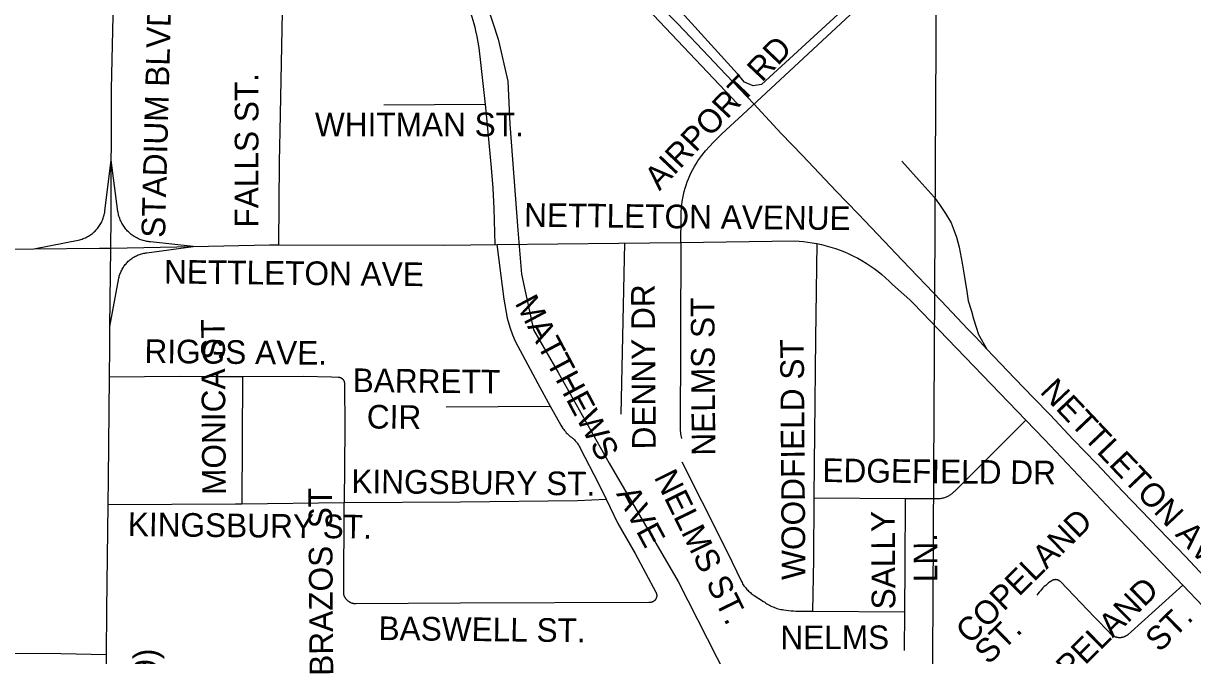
# Model space of a CAD drawing. Extents: x 1670563 to 1761545, y 515755 to 578944.
# Drawn here: x 1706695 to 1710407, y 545541 to 547547 of the extents above; entities that cross this region are included whole.
import ezdxf

# ---------------------------------------------------------------- set-up
doc = ezdxf.new("R2010")
doc.units = 0
for name, color, linetype in [('5_sectionlines', 7, 'Continuous'), ('RR Tracks', 7, 'Continuous'), ('SHP_LINE', 7, 'Continuous'), ('STREETCL', 7, 'Continuous'), ('STRNAMES', 7, 'Continuous')]:
    doc.layers.add(name, color=color, linetype=linetype)

# ---------------------------------------------------------------- blocks, each defined once
blk = doc.blocks.new('RR TRACKS02')
at = {"layer": 'RR Tracks'}
for p, q in [((1708706.6, 547612.6), (1708773, 547545)), ((1708773, 547545), (1708871.2, 547441.8)), ((1708871.2, 547441.8), (1708905.5, 547406.2)), ((1708905.5, 547406.2), (1709013.8, 547291.2)), ((1709013.8, 547291.2), (1709101, 547197.4)), ((1709101, 547197.4), (1709168.6, 547127.5)), ((1709168.6, 547127.5), (1709275.6, 547014.6)), ((1709484.1, 547109.7), (1709539.3, 547048.6)), ((1709539.3, 547048.6), (1709586.6, 546996)), ((1709275.6, 547014.6), (1709345.8, 546942.5)), ((1709586.6, 546996), (1709604.1, 546972.8)), ((1709604.1, 546972.8), (1709623, 546943.5)), ((1709345.8, 546942.5), (1709427.5, 546856.3)), ((1709623, 546943.5), (1709640.4, 546914.6)), ((1709640.4, 546914.6), (1709650.2, 546888.5)), ((1709650.2, 546888.5), (1709657.7, 546868.6)), ((1709427.5, 546856.3), (1709484.9, 546796.1)), ((1709657.7, 546868.6), (1709665.6, 546837.4)), ((1709665.6, 546837.4), (1709676, 546786.5)), ((1709484.9, 546796.1), (1709608.4, 546667.3)), ((1709676, 546786.5), (1709683.6, 546735.4)), ((1709683.6, 546735.4), (1709690.3, 546696.4)), ((1709690.3, 546696.4), (1709695, 546666.5)), ((1709608.4, 546667.3), (1709693.4, 546577.3)), ((1709695, 546666.5), (1709705.4, 546634)), ((1709705.4, 546634), (1709711.4, 546610.1)), ((1709711.4, 546610.1), (1709719.6, 546583.7)), ((1709719.6, 546583.7), (1709727.5, 546559.8)), ((1709693.4, 546577.3), (1709719.3, 546551.3)), ((1709719.3, 546551.3), (1709754, 546513.8)), ((1709727.5, 546559.8), (1709754, 546513.8)), ((1709754, 546513.8), (1709797.5, 546468)), ((1709797.5, 546468), (1709843, 546420.2)), ((1709843, 546420.2), (1709902, 546359.3)), ((1709902, 546359.3), (1709954.5, 546305)), ((1709954.5, 546305), (1710028.1, 546227.3)), ((1710028.1, 546227.3), (1710101.6, 546150.7)), ((1710101.6, 546150.7), (1710185.9, 546062.5)), ((1710185.9, 546062.5), (1710244, 546001.7)), ((1710244, 546001.7), (1710299.9, 545943.1)), ((1710299.9, 545943.1), (1710384.2, 545855.4)), ((1710384.2, 545855.4), (1710443.9, 545792.5))]:
    blk.add_line(p, q, dxfattribs=at)

msp = doc.modelspace()

# ---------------------------------------------------------------- linework, layer by layer
at = {"layer": '5_sectionlines'}
msp.add_lwpolyline([(1709657.5, 552150.8), (1709602.2, 549430.4), (1709574.3, 544171.9), (1709528, 541138.9)], dxfattribs=at)
at = {"layer": 'SHP_LINE'}
for points in [[(1711544, 549432), (1711218, 549284), (1710956, 549131), (1710712, 548915), (1710082, 548330), (1709536, 547810), (1709039, 547353), (1709012, 547349), (1708985, 547360), (1708962, 547387), (1708534, 547859), (1708290, 548099)], [(1708256, 548037), (1708962, 547292)], [(1708089, 547710), (1708168, 547604), (1708202, 547497), (1708233, 547364), (1708239, 547227), (1708265, 546891), (1708276, 546751), (1708315, 546575), (1708393, 546439), (1708555, 546152), (1708774, 545776), (1709019, 545294)]]:
    msp.add_lwpolyline(points, dxfattribs=at)
at = {"layer": 'STREETCL'}
for points in [[(1706972.4, 546834.1), (1706973.5, 546932), (1706975, 547339.7), (1706984, 547755.7), (1706989, 547886.8), (1706998.3, 548017.7), (1707011.9, 548148.1)], [(1707506.4, 546844.4), (1707508.7, 547107.5), (1707510.1, 547205.5), (1707517.6, 547582.7), (1707518.5, 547652.6)], [(1708077.4, 547650.4), (1708083.7, 547640.8), (1708089.7, 547630.9), (1708095.3, 547620.9), (1708100.7, 547610.6), (1708105.6, 547600.2), (1708110.3, 547589.7), (1708114.6, 547579), (1708118.5, 547568.1), (1708122.1, 547557.2), (1708125.3, 547546.1), (1708128.1, 547534.9), (1708130.6, 547523.7), (1708134.7, 547505.6), (1708138.3, 547487.4), (1708141.2, 547469.1), (1708143.5, 547450.8), (1708145.2, 547432.3), (1708161.2, 547289.2)], [(1708782, 546852.1), (1708783.7, 546928.7), (1708783.6, 546939.4), (1708783.8, 546950.1), (1708784.4, 546960.8), (1708785.4, 546971.5), (1708786.7, 546982.1), (1708788.4, 546992.7), (1708790.5, 547003.2), (1708793, 547013.6), (1708795.8, 547023.9), (1708799, 547034.2), (1708802.5, 547044.3), (1708806.4, 547054.3), (1708810.6, 547064.1), (1708815.2, 547073.8), (1708820.1, 547083.3), (1708825.3, 547092.7), (1708830.9, 547101.8), (1708836.7, 547110.8), (1708842.9, 547119.5), (1708849.4, 547128.1), (1708861.2, 547142.5), (1708873.4, 547156.5), (1708886.1, 547170.1), (1708899.2, 547183.3), (1708912.7, 547196.1), (1708979.6, 547258.2), (1709319.5, 547574.2)], [(1708161.2, 547289.2), (1707839.5, 547287.1)], [(1708161.2, 547289.2), (1708163.4, 547269.3), (1708180, 547088.7), (1708185.1, 547024.3), (1708188.5, 546959.8), (1708192.3, 546845.1)], [(1706728.5, 546831.4), (1706874.3, 546860.6), (1706877.9, 546861.6), (1706881.5, 546862.8), (1706885, 546864.1), (1706888.5, 546865.5), (1706892, 546867), (1706895.4, 546868.6), (1706898.7, 546870.4), (1706902, 546872.3), (1706905.2, 546874.2), (1706908.3, 546876.3), (1706911.3, 546878.5), (1706914.3, 546880.8), (1706917.2, 546883.2), (1706920, 546885.7), (1706922.7, 546888.3), (1706925.4, 546891), (1706927.9, 546893.8), (1706930.3, 546896.7), (1706932.6, 546899.7), (1706934.9, 546902.7), (1706937, 546905.8), (1706939, 546909), (1706940.9, 546912.2), (1706942.7, 546915.5), (1706944.4, 546918.9), (1706945.9, 546922.3), (1706947.4, 546925.8), (1706948.7, 546929.3), (1706949.9, 546932.9), (1706950.9, 546936.5), (1706951.9, 546940.1), (1706952.7, 546943.8), (1706953.4, 546947.5), (1706953.9, 546951.2), (1706974.2, 547113.2)], [(1707233.8, 546839.5), (1707098.8, 546853.6), (1707094.9, 546854), (1707091, 546854.5), (1707087.1, 546855.2), (1707083.3, 546856), (1707079.5, 546856.9), (1707075.7, 546857.9), (1707071.9, 546859.1), (1707068.2, 546860.4), (1707064.6, 546861.8), (1707061, 546863.4), (1707057.4, 546865.1), (1707053.9, 546866.9), (1707050.5, 546868.8), (1707047.1, 546870.8), (1707043.9, 546873), (1707040.7, 546875.2), (1707037.5, 546877.6), (1707034.5, 546880.1), (1707031.5, 546882.7), (1707028.7, 546885.3), (1707025.9, 546888.1), (1707023.2, 546891), (1707020.6, 546894), (1707018.2, 546897), (1707015.8, 546900.1), (1707013.5, 546903.3), (1707011.4, 546906.6), (1707009.4, 546910), (1707007.4, 546913.4), (1707005.6, 546916.9), (1707004, 546920.5), (1707002.4, 546924.1), (1707001, 546927.7), (1706999.7, 546931.4), (1706998.5, 546935.2), (1706997.5, 546939), (1706996.6, 546942.8), (1706995.8, 546946.6), (1706995.1, 546950.5), (1706974.2, 547113.2)], [(1707233.8, 546839.5), (1707476.1, 546844.4), (1707506.4, 546844.4)], [(1707506.4, 546844.4), (1708033.2, 546843.3), (1708198, 546845.1)], [(1708198, 546845.1), (1708585.8, 546849.4), (1708782, 546852.1)], [(1708198, 546845.1), (1708220, 546671.8), (1708231.5, 546612.2), (1708239.8, 546583.1), (1708248.1, 546558.7), (1708256.1, 546539.2), (1708328.5, 546404.8), (1708368, 546333)], [(1708593.3, 546307.3), (1708605.1, 546849.7)], [(1708782, 546852.1), (1708781.1, 546559.3), (1708781.1, 546504.2), (1708780.3, 546287.4), (1708780.3, 546264.1), (1708780.3, 546259.2), (1708780.6, 546254.3), (1708781, 546249.4), (1708781.5, 546244.6), (1708782.2, 546239.8), (1708783, 546234.9), (1708784, 546230.2)], [(1708782, 546852.1), (1709143.5, 546857.1), (1709157.6, 546856.3), (1709171.7, 546855), (1709185.8, 546853.3), (1709199.8, 546851.2), (1709213.8, 546848.7)], [(1709213.8, 546848.7), (1709209.8, 546547.6), (1709206.9, 546244.9), (1709205.8, 546150.9), (1709205, 546041.2)], [(1709213.8, 546848.7), (1709228.8, 546845.4), (1709243.8, 546841.7), (1709258.6, 546837.4), (1709273.3, 546832.7), (1709287.8, 546827.5), (1709302.2, 546821.8), (1709316.3, 546815.6), (1709330.2, 546809), (1709343.9, 546801.9), (1709357.4, 546794.3), (1709370.6, 546786.4), (1709383.5, 546777.9), (1709396.1, 546769.1), (1709408.5, 546759.8), (1709420.5, 546750.2), (1709432.2, 546740.1), (1709443.6, 546729.7), (1709454.6, 546718.9), (1709509.6, 546669.6)], [(1706487.5, 546829.2), (1706728.5, 546831.4)], [(1706728.5, 546831.4), (1706936.8, 546833.4), (1706972.4, 546834.1)], [(1706969.7, 546585.4), (1706998, 546738.2), (1706998.8, 546741.6), (1706999.6, 546745), (1707000.6, 546748.3), (1707001.7, 546751.6), (1707002.9, 546754.9), (1707004.2, 546758.2), (1707005.7, 546761.3), (1707007.2, 546764.5), (1707008.8, 546767.6), (1707010.6, 546770.6), (1707012.5, 546773.5), (1707014.4, 546776.4), (1707016.5, 546779.3), (1707018.6, 546782), (1707020.9, 546784.7), (1707023.2, 546787.3), (1707025.6, 546789.8), (1707028.1, 546792.2), (1707030.7, 546794.6), (1707033.4, 546796.8), (1707036.1, 546799), (1707039, 546801), (1707041.9, 546803), (1707044.8, 546804.9), (1707047.8, 546806.6), (1707050.9, 546808.3), (1707054, 546809.8), (1707057.2, 546811.3), (1707060.4, 546812.6), (1707063.7, 546813.8), (1707067, 546814.9), (1707070.4, 546815.9), (1707073.8, 546816.8), (1707077.2, 546817.5), (1707080.6, 546818.1), (1707084.1, 546818.7), (1707087.5, 546819.1), (1707233.8, 546839.5)], [(1706969.7, 546585.4), (1706972.4, 546834.1)], [(1706972.4, 546834.1), (1707233.8, 546839.5)], [(1709877.9, 546288.4), (1709658.1, 546517.1), (1709519.7, 546659.5), (1709509.6, 546669.6)], [(1706968.1, 546425.4), (1706969, 546518.3), (1706969.7, 546585.4)], [(1706964.1, 546020.7), (1706965.2, 546103), (1706968.1, 546425.4)], [(1706968.1, 546425.4), (1707190.6, 546427.5), (1707317.9, 546426.7), (1707391.2, 546426.9)], [(1707391.2, 546426.9), (1707388.8, 546023.1)], [(1707391.2, 546426.9), (1707585.9, 546427.5), (1707673.1, 546425.5), (1707694.2, 546425), (1707694.9, 546425), (1707695.6, 546425), (1707696.3, 546424.9), (1707697.1, 546424.8), (1707697.8, 546424.6), (1707698.5, 546424.5), (1707699.2, 546424.3), (1707699.9, 546424.1), (1707700.6, 546423.9), (1707701.2, 546423.6), (1707701.9, 546423.4), (1707702.6, 546423.1), (1707703.2, 546422.7), (1707703.9, 546422.4), (1707704.5, 546422), (1707705.1, 546421.6), (1707705.7, 546421.2), (1707706.3, 546420.8), (1707706.9, 546420.4), (1707707.4, 546419.9), (1707708, 546419.4)], [(1707708, 546419.4), (1707708.5, 546418.9), (1707709, 546418.4), (1707709.5, 546417.8), (1707709.9, 546417.3), (1707710.4, 546416.7), (1707710.8, 546416.1), (1707711.2, 546415.5), (1707711.6, 546414.9), (1707711.9, 546414.3), (1707712.3, 546413.6), (1707712.6, 546413), (1707712.9, 546412.3), (1707713.2, 546411.6), (1707713.4, 546411), (1707713.6, 546410.3), (1707713.8, 546409.6), (1707714, 546408.9), (1707714.1, 546408.1), (1707714.3, 546407.4), (1707714.4, 546406.7), (1707714.4, 546406), (1707715.7, 546262.1), (1707713.2, 546027.1)], [(1708037.4, 546331), (1708368, 546333)], [(1708368, 546333), (1708401.1, 546272.9), (1708408.1, 546262.1), (1708410.6, 546258.6), (1708413.2, 546255.1), (1708416, 546251.8), (1708418.8, 546248.6), (1708421.8, 546245.5), (1708424.9, 546242.5), (1708428.1, 546239.6), (1708431.4, 546236.8), (1708434.8, 546234.1), (1708438.2, 546231.5), (1708440.6, 546229.6), (1708442.8, 546227.5), (1708445, 546225.4), (1708447.1, 546223.2), (1708449.2, 546221), (1708451.1, 546218.6), (1708453, 546216.2), (1708454.8, 546213.8), (1708456.5, 546211.3), (1708458.1, 546208.7), (1708459.6, 546206), (1708461.1, 546203.4), (1708462.4, 546200.6), (1708463.6, 546197.8), (1708519.8, 546089.8), (1708545.3, 546037.6)], [(1709877.9, 546288.4), (1709651, 546062.5), (1709649.1, 546060.5), (1709647.2, 546058.7), (1709645.1, 546056.9), (1709643, 546055.1), (1709640.9, 546053.5), (1709638.6, 546051.9), (1709636.4, 546050.4), (1709634, 546049), (1709631.7, 546047.6), (1709629.3, 546046.4), (1709626.8, 546045.2), (1709624.3, 546044.1), (1709621.8, 546043.1), (1709619.2, 546042.2), (1709616.6, 546041.3), (1709614, 546040.6), (1709611.4, 546039.9), (1709608.7, 546039.4), (1709606, 546038.9), (1709516.6, 546038.6)], [(1710376, 545765.4), (1710153, 545998.7), (1709936.7, 546227.3), (1709877.9, 546288.4)], [(1708785.5, 546156), (1708911.7, 545906.5), (1708945.8, 545838.2), (1708975, 545776.2), (1708976.8, 545772.9), (1708978.6, 545769.6), (1708980.7, 545766.4), (1708982.8, 545763.3), (1708985, 545760.3), (1708987.3, 545757.3), (1708989.7, 545754.4), (1708992.2, 545751.6), (1708994.8, 545748.9), (1708997.5, 545746.2), (1709000.2, 545743.7), (1709003.1, 545741.2), (1709006, 545738.9), (1709009, 545736.6), (1709012.1, 545734.5), (1709015.3, 545732.4), (1709045.1, 545713.1), (1709048.6, 545710.5), (1709052.1, 545708), (1709055.8, 545705.6), (1709059.6, 545703.4), (1709063.4, 545701.3), (1709067.3, 545699.3), (1709071.2, 545697.4), (1709075.3, 545695.7), (1709079.3, 545694.1), (1709083.4, 545692.6), (1709087.6, 545691.3), (1709091.8, 545690.1), (1709096.1, 545689.1), (1709100.4, 545688.2), (1709104.7, 545687.5), (1709109, 545686.9), (1709116.7, 545685.5), (1709124.4, 545684.5), (1709132.2, 545683.6), (1709139.9, 545683), (1709147.7, 545682.6), (1709155.5, 545682.5), (1709200.4, 545682.2)], [(1707388.8, 546023.1), (1707713.2, 546027.1)], [(1707727, 545713.6), (1707726, 545714.4), (1707724.9, 545715.2), (1707723.9, 545716.1), (1707722.9, 545717.1), (1707722, 545718), (1707721.1, 545719), (1707720.2, 545720.1), (1707719.3, 545721.1), (1707718.5, 545722.2), (1707717.8, 545723.3), (1707717, 545724.4), (1707716.3, 545725.6), (1707715.7, 545726.8), (1707715.1, 545728), (1707714.5, 545729.2), (1707714, 545730.5), (1707713.5, 545731.7), (1707713, 545733), (1707712.7, 545734.3), (1707713.2, 546027.1)], [(1707713.2, 546027.1), (1708082.4, 546029.5), (1708454.4, 546033.2), (1708545.3, 546037.6)], [(1708545.3, 546037.6), (1708582.7, 545961), (1708636.9, 545865.5), (1708703.2, 545742.3), (1708703.6, 545741.6), (1708703.9, 545740.9), (1708704.2, 545740.2), (1708704.5, 545739.5), (1708704.7, 545738.8), (1708705, 545738.1), (1708705.2, 545737.3), (1708705.3, 545736.6), (1708705.5, 545735.8), (1708705.6, 545735.1), (1708705.7, 545734.3), (1708705.8, 545733.6), (1708705.8, 545732.8), (1708705.8, 545732.1), (1708705.8, 545731.3), (1708705.8, 545730.5), (1708705.7, 545729.8), (1708705.7, 545729), (1708705.5, 545728.3), (1708705.4, 545727.5), (1708705.2, 545726.8), (1708705.1, 545726), (1708704.8, 545725.3), (1708704.6, 545724.6), (1708704.3, 545723.9), (1708704.1, 545723.2), (1708703.7, 545722.5), (1708703.4, 545721.8), (1708703, 545721.1), (1708702.7, 545720.5)], [(1709205, 546041.2), (1709203.5, 545846), (1709200.4, 545682.2)], [(1709496.1, 546038.8), (1709205, 546041.2)], [(1709493.2, 545680.5), (1709494.2, 545827.8), (1709496.1, 546038.8)], [(1709516.6, 546038.6), (1709496.1, 546038.8)], [(1706958.9, 545545.2), (1706959.9, 545687.1), (1706964.1, 546020.7)], [(1706964.1, 546020.7), (1707368.4, 546022.8), (1707388.8, 546023.1)], [(1710376, 545765.4), (1710212, 545616.4), (1710202.2, 545608.6), (1710201.2, 545607.7), (1710200.1, 545606.8), (1710199, 545606), (1710197.9, 545605.2), (1710196.8, 545604.4), (1710195.6, 545603.7), (1710194.5, 545603), (1710193.2, 545602.4), (1710192, 545601.8), (1710190.8, 545601.3), (1710189.5, 545600.8), (1710188.2, 545600.3), (1710186.9, 545599.9), (1710185.6, 545599.5), (1710184.3, 545599.2), (1710183, 545598.9), (1710181.6, 545598.7), (1710180.3, 545598.5), (1710178.9, 545598.3), (1710177.5, 545598.2), (1710176.2, 545598.2), (1710174.8, 545598.2), (1710173.5, 545598.2), (1710172.1, 545598.3), (1710170.7, 545598.5), (1710169.4, 545598.7), (1710168, 545598.9), (1710166.7, 545599.2), (1710165.4, 545599.5), (1710164.1, 545599.9), (1710162.8, 545600.3), (1710161.5, 545600.8), (1710160.2, 545601.3), (1710159, 545601.8), (1710157.8, 545602.4), (1710156.6, 545603.1), (1710155.4, 545603.7), (1710154.2, 545604.5), (1710153.1, 545605.2), (1710152, 545606), (1710150.9, 545606.8), (1710149.8, 545607.7), (1710148.8, 545608.6), (1710147.8, 545609.6), (1710146.9, 545610.5), (1710146, 545611.5), (1710145.1, 545612.6), (1710096, 545663.6), (1709987.4, 545776.1), (1709986.8, 545776.7), (1709986.2, 545777.2), (1709985.7, 545777.7), (1709985, 545778.1), (1709984.4, 545778.6), (1709983.8, 545779), (1709983.1, 545779.4), (1709982.5, 545779.8), (1709981.8, 545780.1), (1709981.1, 545780.4), (1709980.4, 545780.7), (1709979.7, 545781), (1709979, 545781.3), (1709978.2, 545781.5), (1709977.5, 545781.7), (1709976.7, 545781.9), (1709976, 545782), (1709975.2, 545782.2), (1709974.5, 545782.3), (1709973.7, 545782.3), (1709973, 545782.4), (1709972.2, 545782.4), (1709971.4, 545782.4), (1709970.7, 545782.3), (1709969.9, 545782.3), (1709969.1, 545782.2), (1709968.4, 545782.1), (1709967.6, 545781.9), (1709966.9, 545781.8), (1709966.1, 545781.6), (1709965.4, 545781.4), (1709964.7, 545781.1), (1709964, 545780.9), (1709963.3, 545780.6), (1709962.6, 545780.3), (1709961.9, 545779.9), (1709961.2, 545779.6), (1709960.6, 545779.2), (1709959.9, 545778.8), (1709955, 545775.4), (1709950.1, 545771.8), (1709945.4, 545768.1), (1709940.8, 545764.2), (1709936.4, 545760.2), (1709932.1, 545756), (1709927.9, 545751.6), (1709923.9, 545747.2), (1709920, 545742.6), (1709916.3, 545737.8), (1709912.8, 545733)], [(1710644.5, 545483.7), (1710505.8, 545629.5), (1710376, 545765.4)], [(1708702.7, 545720.5), (1708702.3, 545719.8), (1708701.8, 545719.2), (1708701.4, 545718.6), (1708700.9, 545718), (1708700.4, 545717.4), (1708699.9, 545716.8), (1708699.4, 545716.3), (1708698.8, 545715.8), (1708698.3, 545715.2), (1708697.7, 545714.8), (1708697.1, 545714.3), (1708696.5, 545713.8), (1708695.8, 545713.4), (1708695.2, 545713), (1708694.5, 545712.6), (1708693.9, 545712.3), (1708693.2, 545711.9), (1708692.5, 545711.6), (1708691.8, 545711.4), (1708691.1, 545711.1), (1708690.3, 545710.9), (1708689.6, 545710.6), (1708688.9, 545710.5), (1708688.1, 545710.3), (1708687.4, 545710.2), (1708686.6, 545710.1), (1708685.9, 545710), (1708685.1, 545709.9), (1708684.3, 545709.9), (1708683.6, 545709.9), (1708682.8, 545709.9), (1708682.1, 545710), (1708681.3, 545710), (1708083.2, 545708.1), (1707751, 545705.7), (1707749.6, 545705.7), (1707748.3, 545705.8), (1707746.9, 545705.9), (1707745.6, 545706), (1707744.3, 545706.2), (1707742.9, 545706.5), (1707741.6, 545706.8), (1707740.3, 545707.1), (1707739, 545707.5), (1707737.7, 545707.9), (1707736.5, 545708.3), (1707735.2, 545708.9), (1707734, 545709.4), (1707732.8, 545710), (1707731.6, 545710.6), (1707730.4, 545711.3), (1707729.2, 545712), (1707728.1, 545712.8), (1707727, 545713.6)], [(1709200.4, 545682.2), (1709493.2, 545680.5)], [(1709492.4, 545557.2), (1709493.2, 545680.5)], [(1706067.1, 545544.8), (1706378, 545548.8), (1706813.8, 545548.4), (1706958.9, 545545.2)], [(1706956.7, 545222), (1706956.9, 545279.3), (1706958.9, 545545.2)]]:
    msp.add_lwpolyline(points, dxfattribs=at)

# ---------------------------------------------------------------- block references
msp.add_blockref('RR TRACKS02', (0, 0), dxfattribs=at)

# ---------------------------------------------------------------- texts
at = {"layer": 'STRNAMES'}
for s, rotation, p in [('STADIUM BLVD (HWY 49)', 88.5127, (1707144.7, 546866.1)), ('AIRPORT RD', 46.5449, (1708714.4, 547013.9)), ('FALLS ST.', 90, (1707441.3, 546899.1)), ('NETTLETON AVENUE', 359.3962, (1708284.6, 546902)), ('NETTLETON AVE', 359.3962, (1707141.3, 546721.9)), ('DENNY DR', 90.3962, (1708702.9, 546195.7)), ('MATTHEWS    AVE', 298.0165, (1708254.1, 546659.9)), ('NELMS ST', 90.3962, (1708892.1, 546175.8)), ('MONICA ST', 90.3962, (1707338.1, 546051.3)), ('RIGGS AVE.', 359.3962, (1707079.3, 546469.9)), ('WOODFIELD ST', 90.3962, (1709177.9, 545781.9)), ('BARRETT ', 359.3962, (1707740.3, 546377.5)), ('NETTLETON AVE', 313.5044, (1709919.8, 546376.6)), ('CIR', 359.3962, (1707785.1, 546262)), ('EDGEFIELD DR', 359.3962, (1709231.7, 546092.1)), ('KINGSBURY ST.', 359.3962, (1707736.1, 546057.2)), ('NELMS ST.', 296.211, (1708696, 546107.8)), ('BRAZOS  ST', 90.3962, (1707678.9, 545477.6)), ('KINGSBURY ST.', 359.3962, (1707026.4, 545920.6)), ('SALLY ', 90.3962, (1709463.5, 545688.2)), ('COPELAND ', 44.415, (1709700.4, 545574.7)), ('LN.', 90.3962, (1709597.1, 545774.3)), ('COPELAND ', 44.415, (1709910.7, 545357.6)), ('ST.', 44.415, (1710302.2, 545549.5)), ('BASWELL ST.', 359.3962, (1707822.4, 545590.8)), ('NELMS', 0.0478, (1709098.3, 545561.8)), ('ST.', 44.415, (1709759.4, 545510.1)), ('STADIUM BLVD (HWY 49)', 90, (1707119.7, 544354.3))]:
    msp.add_text(s, height=75, rotation=rotation, dxfattribs=at).set_placement(p)
msp.add_text('WHITMAN ST.', height=75, dxfattribs=at).set_placement((1707620.8, 547188.8))

doc.saveas('drawing.dxf')
